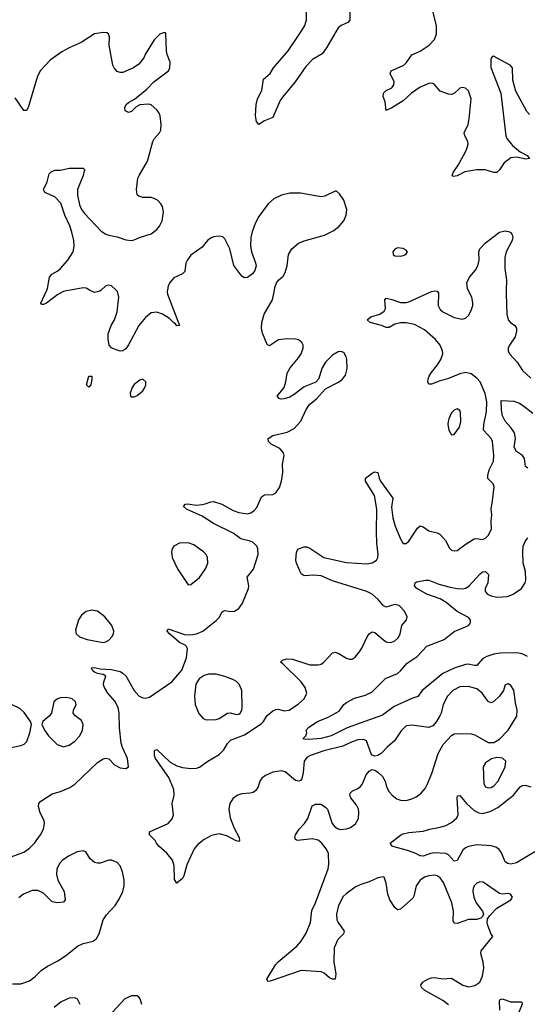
# Model space of a CAD drawing. Header units: inches. Extents: x 1550315 to 1685896, y 510706 to 640504.
# Tile 332 of 452: x 1612962 to 1616545, y 614952 to 621910. Entities that reach past the tile are written whole.
import ezdxf

# ---------------------------------------------------------------- set-up
doc = ezdxf.new("R2010")
doc.units = ezdxf.units.IN
doc.header["$MEASUREMENT"] = 0
doc.layers.add('B6611', color=7, linetype='Continuous')
doc.layers.add('B6612', color=7, linetype='Continuous')

msp = doc.modelspace()

# ---------------------------------------------------------------- linework, layer by layer
at = {"layer": 'B6611', "color": 5}
for points, elevation in [([(1612874.8, 615985.2), (1612990, 616027.2), (1613030, 616054.4), (1613065.1, 616090), (1613109.5, 616150), (1613129.7, 616190.3), (1613136.9, 616230), (1613133.3, 616250), (1613105.6, 616305.6), (1613095.1, 616350), (1613097, 616370), (1613110, 616387.3), (1613190, 616440.4), (1613250, 616456.4), (1613316.6, 616483.4), (1613350, 616508), (1613510, 616661.3), (1613550, 616686), (1613570, 616690.6), (1613590, 616686.8), (1613630, 616644), (1613670, 616624), (1613710, 616618), (1613728.9, 616631.1), (1613722, 616690), (1613686.6, 616766.6), (1613678, 616798), (1613665.7, 616905.7), (1613663.7, 617010), (1613657.4, 617050), (1613634.3, 617094.3), (1613583.5, 617150), (1613560.8, 617190), (1613554.2, 617210), (1613555.1, 617230), (1613569.2, 617270), (1613550, 617283.7), (1613510, 617289.7), (1613490, 617299.5), (1613476, 617310), (1613469, 617330), (1613488.1, 617331.9), (1613530, 617322.4), (1613610, 617317.1), (1613670, 617303.7), (1613690, 617292.2), (1613710, 617273.1), (1613770.8, 617170), (1613804.5, 617130), (1613830, 617117.1), (1613850, 617115.2), (1613878, 617122), (1614035.1, 617230), (1614106.2, 617313.8), (1614140, 617400), (1614145.7, 617465.7), (1614140.1, 617480.1), (1614130.7, 617490.7), (1614090, 617509.8), (1614070, 617524.5), (1614019.6, 617570), (1614002, 617590), (1614010, 617606), (1614125.9, 617565.9), (1614170, 617562.6), (1614210, 617569.1), (1614254, 617590), (1614350, 617664.4), (1614372, 617688), (1614390, 617724), (1614397.2, 617730), (1614410, 617735.8), (1614450, 617727.4), (1614477.2, 617730), (1614509.5, 617750), (1614533.7, 617786.3), (1614576.3, 617890), (1614579.7, 617910), (1614568, 617970), (1614611.9, 618028.1), (1614644.6, 618130), (1614644, 618170), (1614634.8, 618190), (1614610, 618214.5), (1614590, 618224), (1614522, 618242), (1614470, 618281.5), (1614329.5, 618350), (1614250, 618402), (1614139.3, 618450), (1614119, 618470), (1614132.9, 618487.1), (1614146, 618490), (1614210, 618480.3), (1614250, 618483.7), (1614272.3, 618487.7), (1614310, 618503.7), (1614330, 618506), (1614390, 618487.5), (1614470, 618440.7), (1614510, 618426.5), (1614570, 618418.5), (1614594.2, 618425.8), (1614618.2, 618441.8), (1614636.9, 618463.1), (1614670, 618538.4), (1614690, 618551.8), (1614750, 618555.3), (1614770, 618566.4), (1614796.6, 618603.4), (1614810.9, 618650), (1614819.8, 618710), (1614816.4, 618770), (1614827.9, 618830), (1614823.4, 618850), (1614799, 618879), (1614736.2, 618910), (1614718, 618930), (1614716, 618950), (1614748.6, 618971.4), (1614850, 618994.6), (1614898.4, 619021.6), (1614945.9, 619074.1), (1614983.9, 619156.1), (1615008.5, 619191.5), (1615058, 619230), (1615119.6, 619300.4), (1615211.8, 619348.2), (1615240.7, 619370), (1615262, 619398), (1615273.6, 619446.4), (1615272, 619510), (1615267.7, 619527.7), (1615250, 619557.6), (1615230, 619564.7), (1615210, 619562), (1615170, 619538.9), (1615120.3, 619490), (1615097.4, 619450), (1615070.4, 619369.6), (1615052.4, 619347.6), (1614970, 619316.4), (1614899.5, 619260.5), (1614870, 619242.6), (1614830, 619229.8), (1614808.7, 619228.7), (1614794, 619234), (1614779.3, 619250), (1614828.7, 619311.3), (1614841.1, 619350), (1614850, 619413.4), (1614871.1, 619450), (1614930, 619521.3), (1614948.3, 619550), (1614962.6, 619590), (1614963.6, 619610), (1614954.5, 619630), (1614930, 619647.3), (1614910, 619653.3), (1614850, 619655.6), (1614790, 619647), (1614726.3, 619606.3), (1614710, 619615.3), (1614676.1, 619696.1), (1614668.2, 619730), (1614671.5, 619771.5), (1614688.4, 619830), (1614746.3, 619930), (1614759.7, 620000)], 660), ([(1613321.3, 620000), (1613290, 619994.7), (1613270, 619989.7), (1613230, 619968.4), (1613150, 619907), (1613130, 619897.2), (1613118, 619898), (1613110, 619906), (1613153, 620000)], 660), ([(1613536.3, 620000), (1613527.5, 619992.5), (1613490, 619981.2), (1613454.2, 620000)], 660), ([(1614004.9, 620000), (1614003.1, 619990), (1614006.3, 619970), (1614090, 619748), (1614070, 619747.6), (1614061.6, 619761.6), (1614050, 619767.8), (1614019.4, 619799.4), (1613970, 619829.8), (1613930, 619843.1), (1613890, 619838), (1613850, 619806.6), (1613802.4, 619750), (1613730, 619611.6), (1613710, 619584.7), (1613690, 619569.6), (1613670, 619567.6), (1613623.3, 619583.3), (1613610, 619591.3), (1613594, 619610), (1613587, 619650), (1613587, 619690), (1613608, 619750), (1613630.9, 619790), (1613650, 619846), (1613661.2, 619950), (1613653.2, 619990), (1613642.1, 620000)], 660), ([(1615988.1, 614948.1), (1615950, 614979.1), (1615822.6, 615050), (1615798.9, 615070), (1615794.7, 615090), (1615811.5, 615110), (1615843.6, 615130), (1615870, 615139.7), (1615890, 615141.6), (1615950, 615131.1), (1616010, 615136.1), (1616090, 615088.3), (1616130, 615076.5), (1616175.8, 615084.2), (1616210, 615107.4), (1616229.9, 615150.1), (1616239.5, 615210), (1616234.6, 615250), (1616216.9, 615310), (1616220.5, 615330), (1616302, 615430), (1616290, 615448), (1616267.3, 615510), (1616262.9, 615530), (1616264.8, 615555.2), (1616280.4, 615579.6), (1616330, 615630.5), (1616428.7, 615690), (1616441.2, 615710), (1616428, 615730), (1616410, 615734.5), (1616370, 615729.3), (1616350, 615734.7), (1616234.9, 615814.9), (1616210, 615817.6), (1616190, 615807.6), (1616171.4, 615788.6), (1616163.2, 615770), (1616161.2, 615750), (1616168.5, 615710), (1616185.6, 615670), (1616228.5, 615610), (1616236.3, 615590), (1616228.6, 615571.4), (1616218.5, 615561.4), (1616190, 615551.1), (1616130, 615550.7), (1616050, 615523.8), (1616030, 615524.2), (1616022, 615542), (1616024.7, 615610), (1616012.7, 615670), (1615953.7, 615813.7), (1615930, 615845.8), (1615910, 615858.9), (1615890, 615863.7), (1615850, 615860.6), (1615820.3, 615850), (1615790, 615829.8), (1615759.8, 615790), (1615744.3, 615715.7), (1615737.7, 615702.3), (1615650, 615624.2), (1615630, 615620.5), (1615610, 615636.9), (1615575.3, 615690), (1615560.4, 615730), (1615548.2, 615808.2), (1615534, 615850), (1615530, 615853.2), (1615490, 615846.6), (1615430, 615816.9), (1615370, 615799.7), (1615330, 615780.8), (1615266.3, 615733.7), (1615246.2, 615713.8), (1615211.7, 615650), (1615197.5, 615590), (1615201.5, 615550), (1615210.3, 615530), (1615252.7, 615470), (1615247.3, 615450), (1615206.7, 615410), (1615182.4, 615350), (1615179.5, 615250), (1615192.7, 615167.3), (1615190, 615128.7), (1615170, 615129.2), (1615150, 615139.3), (1615111.2, 615171.2), (1615090, 615182), (1614950, 615191.8), (1614730, 615114.5), (1614714, 615114), (1614707.3, 615130), (1614767.6, 615230), (1614787.6, 615252.4), (1614917.8, 615362.2), (1614950, 615399.3), (1614984.2, 615455.8), (1615014.1, 615530), (1615024.6, 615615.4), (1615049.8, 615670), (1615139.8, 615910), (1615143.5, 615943.5), (1615141, 616021), (1615126, 616050), (1615092.9, 616092.9), (1615070, 616110.9), (1615030, 616120.3), (1614922, 616110), (1614910, 616117.2), (1614904.2, 616130), (1614909.7, 616150), (1614935.1, 616190), (1614971.6, 616230), (1614994.9, 616265.1), (1615026.5, 616353.5), (1615050, 616366), (1615090, 616366.4), (1615123.6, 616343.6), (1615134, 616330), (1615169, 616230), (1615186.9, 616206.9), (1615210, 616192.2), (1615230, 616187.8), (1615270, 616191.3), (1615298.2, 616201.8), (1615333.2, 616226.8), (1615354.9, 616265.1), (1615356.4, 616310), (1615352.9, 616330), (1615339.7, 616359.7), (1615299.6, 616410), (1615291.8, 616430), (1615295.6, 616444.4), (1615310, 616459.3), (1615350, 616477.6), (1615368.5, 616491.5), (1615381.6, 616510), (1615407, 616573), (1615430, 616599.1), (1615450, 616610.6), (1615470, 616605.5), (1615490, 616593), (1615522.8, 616562.8), (1615541.7, 616530), (1615551.6, 616490), (1615570, 616452.7), (1615590.4, 616430), (1615625.2, 616405.2), (1615650, 616395.2), (1615690, 616392.2), (1615730, 616403.2), (1615761.6, 616418.4), (1615796.9, 616443.1), (1615823.7, 616476.3), (1615844.1, 616515.9), (1615872.8, 616590), (1615916.2, 616723.8), (1615952.1, 616787.9), (1616010, 616850.5), (1616030, 616863.8), (1616050, 616866.7), (1616150, 616862.3), (1616175.9, 616855.9), (1616270, 616803), (1616310, 616801.6), (1616350, 616824.9), (1616410, 616888.9), (1616471.7, 616988.3), (1616475.1, 617030), (1616462, 617082), (1616451.1, 617171.1), (1616430, 617204), (1616410, 617216), (1616390, 617208.7), (1616377.1, 617170), (1616349, 617130), (1616310, 617092.6), (1616290, 617082.4), (1616270, 617091.3), (1616226, 617150), (1616190, 617180.4), (1616130, 617196.8), (1616070, 617196.4), (1616020.4, 617170), (1615982.6, 617130), (1615951.7, 617070), (1615938.5, 617010), (1615929.1, 616990), (1615904.7, 616950), (1615879.2, 616920.8), (1615850, 616908), (1615730, 616925.1), (1615690, 616920.5), (1615655.3, 616884.7), (1615607.1, 616812.9), (1615555.3, 616770), (1615514.6, 616725.4), (1615490, 616709.6), (1615470, 616705.6), (1615450, 616713.6), (1615442.4, 616722.4), (1615410, 616813), (1615390, 616824.4), (1615350, 616821.2), (1615310, 616807.8), (1615243.4, 616776.6), (1615110, 616742.5), (1615015.5, 616710), (1614990, 616695.6), (1614969.1, 616670), (1614962.7, 616590), (1614953.7, 616546.3), (1614945.3, 616534.7), (1614931.8, 616528.2), (1614910, 616534.3), (1614835.4, 616595.4), (1614810, 616602.4), (1614750, 616593.6), (1614697, 616570), (1614670.3, 616550), (1614656.1, 616530), (1614645.8, 616490), (1614630, 616462), (1614610, 616448.5), (1614590, 616443.5), (1614530, 616440.4), (1614502, 616430), (1614470, 616407.6), (1614444.9, 616370), (1614437.4, 616330), (1614446.5, 616270), (1614476.4, 616196.4), (1614510.4, 616130), (1614513.7, 616106.3), (1614510, 616102), (1614490, 616107), (1614423.5, 616143.5), (1614370, 616156.9), (1614315.5, 616144.5), (1614263.4, 616116.6), (1614218.7, 616081.3), (1614193.1, 616050), (1614141.8, 615938.2), (1614119.5, 615860.5), (1614110, 615842), (1614070, 615808.7), (1614054, 615834), (1614053.3, 615930), (1614039.6, 615970), (1614000.6, 616020.6), (1613944.5, 616070), (1613927, 616090), (1613917.2, 616110), (1613877.2, 616150), (1613879, 616170), (1614010, 616230.5), (1614037.7, 616262.3), (1614046.6, 616290), (1614037, 616370), (1614052.4, 616430), (1614049.8, 616470), (1614015.5, 616555.5), (1613921.5, 616690), (1613914.3, 616710), (1613913.2, 616746.8), (1613930, 616753), (1614024.3, 616664.3), (1614070, 616637.8), (1614110, 616626.2), (1614170, 616618.9), (1614210, 616621.2), (1614230, 616628), (1614289, 616671), (1614370, 616716.3), (1614403.4, 616750), (1614430, 616796), (1614450, 616817.6), (1614550, 616855.9), (1614666.8, 616933.2), (1614683.1, 616950), (1614710, 616991.8), (1614750, 617025.7), (1614770, 617036.4), (1614790, 617038.4), (1614830, 617025.7), (1614864, 617030), (1614930, 617075.3), (1614969.6, 617110), (1614989.6, 617150), (1614977.7, 617190), (1614949.7, 617230), (1614818.7, 617358.7), (1614802, 617370), (1614816, 617384), (1614847.7, 617392.3), (1614888.9, 617391.1), (1615010, 617352.2), (1615069.8, 617350.2), (1615090, 617356.5), (1615110, 617370.3), (1615170, 617436.4), (1615190, 617440.3), (1615210, 617433.7), (1615270, 617397.6), (1615290, 617390.4), (1615310, 617390.4), (1615330, 617404.9), (1615358.5, 617441.5), (1615377.6, 617470), (1615416.1, 617550), (1615430, 617570.3), (1615450, 617583.6), (1615470, 617580.3), (1615530, 617526.9), (1615550, 617514.7), (1615570, 617509.2), (1615590, 617511.3), (1615610, 617520.3), (1615636.1, 617543.9), (1615647.4, 617570), (1615660.5, 617630), (1615693.2, 617670), (1615698, 617690), (1615677.6, 617730), (1615640.9, 617770), (1615610, 617778.3), (1615550, 617758.7), (1615530, 617767), (1615495.8, 617810), (1615451.3, 617850), (1615411.6, 617870), (1615170, 617944.3), (1615090, 617980.6), (1615035.2, 617984.8), (1614970, 617979.3), (1614950, 617994), (1614916, 618070), (1614912.3, 618090), (1614916, 618144), (1614921.5, 618158.5), (1614930, 618170.8), (1614970, 618184.9), (1614990, 618184.9), (1615010, 618176.3), (1615109.4, 618109.4), (1615270, 618073.2), (1615414.7, 618065.3), (1615450, 618071.4), (1615479.7, 618090), (1615489.8, 618110), (1615492.6, 618130), (1615483.2, 618210), (1615480.2, 618290), (1615484.1, 618450), (1615466.6, 618546.6), (1615404, 618650), (1615402, 618670), (1615450, 618704.9), (1615470, 618714), (1615490, 618711.3), (1615498.7, 618670), (1615509, 618649), (1615597, 618530), (1615585.7, 618465.7), (1615595.7, 618390), (1615613.5, 618330), (1615650, 618240.5), (1615670, 618207.7), (1615690, 618208.2), (1615710, 618225.3), (1615770, 618317.1), (1615790, 618333.4), (1615810, 618326.3), (1615850, 618299.2), (1615910, 618283.2), (1615930, 618271.5), (1615967, 618230), (1615995.1, 618175.1), (1616010, 618161.6), (1616030, 618156.4), (1616050, 618158.4), (1616112.8, 618207.2), (1616170, 618241.8), (1616190, 618244.4), (1616230, 618237.6), (1616250, 618246), (1616270, 618265.5), (1616293, 618310), (1616289.7, 618369.7), (1616294.3, 618410), (1616289.8, 618450), (1616301, 618510), (1616310.7, 618610), (1616305.1, 618630), (1616267.6, 618667.6), (1616266.6, 618690), (1616277.3, 618730), (1616307.4, 618790), (1616308.7, 618830), (1616299.3, 618930), (1616289.8, 618950), (1616237.2, 619010), (1616238.3, 619050), (1616257.6, 619142.4), (1616258.7, 619210), (1616247.8, 619267.8), (1616212.2, 619350), (1616190, 619376.2), (1616150, 619407.1), (1616110, 619417.4), (1616070, 619408.7), (1615990, 619373.5), (1615924.3, 619355.7), (1615870, 619334), (1615850, 619334), (1615842.9, 619350), (1615844.7, 619370), (1615853, 619390), (1615865.9, 619414.1), (1615912.6, 619470), (1615936, 619510), (1615949.7, 619550), (1615946.6, 619570), (1615929.8, 619610), (1615896.8, 619650), (1615819, 619719), (1615750, 619756.4), (1615690, 619768.8), (1615651.3, 619768.7), (1615610, 619757.4), (1615570, 619734.5), (1615550, 619734.5), (1615515.3, 619750), (1615435.3, 619770), (1615414, 619790), (1615442, 619810), (1615504, 619830), (1615534, 619850), (1615545.2, 619870), (1615539.3, 619930), (1615550, 619942.8), (1615590, 619933.7), (1615650, 619912), (1615690, 619912.2), (1615710, 619916.4), (1615868.7, 619990), (1615890, 619994.8), (1615910, 619991), (1615917.5, 619977.5), (1615915.5, 619890), (1615930, 619862), (1615950, 619846.4), (1616030, 619806.3), (1616085.8, 619794.2), (1616110, 619800.5), (1616130, 619819.1), (1616150, 619854), (1616161.1, 619890), (1616162, 619910), (1616154.7, 619950), (1616128.2, 620000)], 640), ([(1616397.5, 620000), (1616396.5, 619970), (1616402, 619830), (1616410.4, 619790), (1616426, 619770), (1616457.1, 619750), (1616468.7, 619730), (1616470.2, 619710.2), (1616459.7, 619670), (1616419.6, 619610), (1616411.5, 619590), (1616411.6, 619570), (1616420.9, 619550), (1616474.9, 619490), (1616511.7, 619430), (1616570, 619376.5)], 640), ([(1616550, 618740.9), (1616532, 618752), (1616524.7, 618810), (1616511.5, 618830), (1616470, 618859.3), (1616453.9, 618890), (1616461.6, 618950), (1616454.2, 618990), (1616429.4, 619029.4), (1616390, 619072.4), (1616370.8, 619110), (1616362.9, 619150), (1616360.4, 619219.6), (1616450, 619215.5), (1616490, 619199.5), (1616530, 619172.8), (1616583.8, 619130)], 620), ([(1616547.1, 617410), (1616510, 617428.4), (1616470, 617435.2), (1616353.2, 617433.2), (1616310, 617425.9), (1616260.9, 617410), (1616230, 617393.1), (1616190, 617346.6), (1616170, 617346), (1616130, 617355), (1616110, 617352.9), (1616030, 617326.7), (1615950, 617290.4), (1615802.3, 617170), (1615772.9, 617127.1), (1615730, 617113.7), (1615604.5, 617055.5), (1615523.9, 616996.1), (1615273.9, 616906.1), (1615160.3, 616850), (1615090.7, 616830), (1615002.6, 616822.6), (1614964.7, 616824.7), (1614962, 616830), (1614982, 616850), (1614988.7, 616870), (1614984, 616890), (1615004, 616910), (1615064.5, 616950), (1615139.7, 616980.3), (1615216.2, 617023.8), (1615250, 617070.6), (1615270, 617085.5), (1615325.2, 617114.8), (1615403.1, 617136.9), (1615450, 617161.3), (1615545.5, 617254.5), (1615630, 617290.2), (1615651.2, 617308.8), (1615696.7, 617363.3), (1615768.9, 617411.1), (1615837.3, 617482.7), (1615959.7, 617530), (1616030, 617586.7), (1616110, 617619.2), (1616129.6, 617630), (1616138.7, 617641.3), (1616144.8, 617650), (1616144.8, 617670), (1616130, 617685.7), (1616050, 617726.8), (1615972.4, 617792.4), (1615930, 617816.4), (1615836.2, 617850), (1615764.5, 617890), (1615749.5, 617910.5), (1615753.2, 617930), (1615763.5, 617936.5), (1615830, 617950.3), (1615850, 617948.4), (1615921.8, 617921.8), (1616000.2, 617900.2), (1616050, 617890.1), (1616090, 617888.4), (1616110, 617893.1), (1616133.7, 617906.3), (1616210, 617992), (1616230, 618008.4), (1616250, 618011.7), (1616271.8, 617990), (1616265.8, 617930), (1616249.2, 617890), (1616249.2, 617870), (1616265.7, 617850), (1616290, 617837.5), (1616330, 617828.8), (1616406.6, 617833.4), (1616445.6, 617850), (1616503.5, 617890), (1616529.8, 617930), (1616534.5, 617950), (1616533.7, 618010), (1616516.8, 618070), (1616513.7, 618150), (1616516.8, 618190), (1616530, 618222), (1616550, 618247.9)], 620), ([(1616599, 616030), (1616470, 615950.6), (1616430, 615942.3), (1616407, 615947), (1616390, 615959.1), (1616363.3, 616023.3), (1616346.8, 616046.8), (1616322.6, 616062.6), (1616291.4, 616071.4), (1616190, 616078), (1616130, 616068.2), (1616110, 616058.9), (1616090, 616041), (1616050, 615967.3), (1616030, 615963.6), (1615990, 616008.6), (1615970, 616017.8), (1615890, 616022.7), (1615861.5, 616018.5), (1615810, 615999.1), (1615790, 616000.5), (1615758.3, 616018.3), (1615699.7, 616039.7), (1615604.5, 616064.5), (1615592.3, 616070), (1615577.2, 616090), (1615650, 616147.7), (1615670, 616157), (1615710, 616166), (1615810, 616175.5), (1615857.2, 616190), (1615930, 616203.9), (1615970, 616216.6), (1616010, 616237), (1616048.9, 616270), (1616058.4, 616290), (1616049.8, 616410.2), (1616053.6, 616426.4), (1616070, 616428), (1616116, 616370), (1616170, 616322.5), (1616204.2, 616304.2), (1616230, 616301.5), (1616284.5, 616315.5), (1616336.9, 616343.1), (1616449.2, 616430.8), (1616495.1, 616490), (1616510, 616498), (1616530, 616499.5), (1616570, 616488.4)], 620), ([(1612910, 615096), (1612970, 615096), (1613030, 615117.3), (1613070, 615147.3), (1613113.2, 615190), (1613158.6, 615221.4), (1613230, 615258.4), (1613285.9, 615294.1), (1613370, 615362), (1613410, 615380.7), (1613481.5, 615398.5), (1613503.9, 615416.1), (1613522.9, 615450), (1613551.3, 615550), (1613575.7, 615584.3), (1613636, 615650), (1613664.1, 615695.9), (1613688.7, 615750), (1613698.5, 615790), (1613699.1, 615830), (1613688.5, 615888.5), (1613672, 615930), (1613650, 615954), (1613610, 615971.6), (1613590, 615969.6), (1613530, 615949.7), (1613510, 615948.6), (1613490, 615954.8), (1613460, 615980), (1613429.8, 616029.8), (1613410, 616035.5), (1613368.2, 616030), (1613310, 616002.2), (1613264.6, 615970), (1613244.9, 615950), (1613224.9, 615910), (1613221.1, 615870), (1613230.3, 615830.3), (1613275.5, 615750), (1613282.8, 615690), (1613270, 615674), (1613230.6, 615669.4), (1613190, 615677.2), (1613130, 615738), (1613090, 615755.1), (1613050, 615757), (1612987.7, 615730), (1612955.8, 615704.2)], 660), ([(1613389.6, 614950), (1613370, 614989.3), (1613350, 614997.4), (1613310, 614994.5), (1613255.5, 614970), (1613205.5, 614930)], 660), ([(1613822.9, 614950), (1613811.7, 614991.7), (1613803.2, 615003.2), (1613790, 615012.7), (1613752.1, 615012.1), (1613704.9, 614990), (1613590, 614867.3)], 660), ([(1616350.6, 614910), (1616350, 614976), (1616354.9, 614985.1), (1616368.7, 614990), (1616430, 614970.1), (1616501, 614970), (1616506.6, 614966.6), (1616510, 614952), (1616483.7, 614890)], 620)]:
    msp.add_lwpolyline(points, dxfattribs=dict(at, elevation=elevation))
for points, elevation in [([(1613450, 619314), (1613434, 619330), (1613449.3, 619390.7), (1613470, 619392), (1613470.8, 619370), (1613462.8, 619330)], 660), ([(1613830, 619369), (1613810, 619362.7), (1613790, 619349.3), (1613770, 619332), (1613756.3, 619310), (1613742.8, 619270), (1613744.7, 619250), (1613750, 619244.7), (1613770, 619246), (1613790, 619254.8), (1613830, 619287.3), (1613846, 619310), (1613852.7, 619330), (1613852.7, 619350)], 680), ([(1616050, 619159.5), (1616030, 619151.8), (1616010, 619132.3), (1615990.4, 619090), (1615986.4, 619070), (1615984.4, 619050), (1615990.6, 619010), (1616010, 618976), (1616030, 618978.8), (1616066.3, 619030), (1616076.8, 619070), (1616074.8, 619134.8), (1616069.5, 619149.5)], 660), ([(1614150, 618212.3), (1614090, 618211.6), (1614050.8, 618190), (1614037.3, 618170), (1614034, 618150), (1614037.3, 618110), (1614077, 618030), (1614150, 617916), (1614170, 617918.8), (1614230, 617968.4), (1614274, 618030), (1614291.1, 618070), (1614288.2, 618110), (1614278.3, 618130), (1614260.5, 618150), (1614190, 618198)], 680), ([(1613470, 617738), (1613430, 617727.6), (1613398, 617702), (1613377.6, 617670), (1613355.9, 617595.9), (1613360.5, 617570), (1613384, 617550), (1613439.1, 617530), (1613550, 617508.2), (1613570, 617512.9), (1613590, 617524.9), (1613612.6, 617550), (1613623.5, 617570), (1613626.6, 617590), (1613611.1, 617630), (1613562.6, 617690), (1613510, 617729.7)], 680), ([(1614350, 617286.2), (1614293.8, 617286.2), (1614264.2, 617275.8), (1614227.9, 617252.1), (1614204.8, 617215.2), (1614196, 617130), (1614201.7, 617070), (1614226, 617006), (1614253.7, 616973.7), (1614270, 616964.9), (1614290, 616961.6), (1614350, 616964.7), (1614370, 616972.6), (1614430, 617010.3), (1614450, 617011.6), (1614490, 617000.3), (1614510, 617002), (1614518.7, 617010), (1614529.7, 617030), (1614531.7, 617050), (1614529.7, 617170), (1614513.6, 617210), (1614492.5, 617232.5), (1614466.7, 617246.7), (1614410, 617269.7)], 660), ([(1612850, 617075.6), (1612810, 617074.5), (1612750, 617041.1), (1612715.1, 617004.9), (1612657.3, 616890), (1612634, 616810), (1612630.5, 616770.5), (1612647.3, 616730), (1612670, 616713.4), (1612710, 616701.3), (1612750, 616702.4), (1612843.8, 616756.2), (1612970, 616780.5), (1612993.2, 616790), (1613012.3, 616810), (1613032.7, 616870), (1613045.2, 616930), (1613039, 616950), (1612993.1, 617013.1), (1612962.9, 617042.9), (1612907.6, 617067.6)], 680), ([(1613290, 617119.7), (1613250, 617117.2), (1613227.7, 617110), (1613203, 617090), (1613186, 617010), (1613170, 616988.7), (1613124.7, 616950), (1613118, 616930), (1613136, 616890), (1613166, 616850), (1613227.3, 616787.3), (1613270, 616770.4), (1613310, 616783.6), (1613350, 616811.8), (1613385.1, 616850), (1613404, 616890), (1613409.6, 616930), (1613398, 616958), (1613353.2, 616990), (1613339.3, 617010), (1613341.2, 617030), (1613361.2, 617070), (1613356, 617090), (1613333.2, 617110), (1613316.2, 617116.2)], 680), ([(1616330, 616697), (1616293, 616687), (1616250, 616659.3), (1616233, 616630), (1616237.6, 616510), (1616250.8, 616490), (1616270, 616481.3), (1616290, 616484.2), (1616310, 616496.5), (1616339.2, 616530), (1616389.7, 616630), (1616393.3, 616670), (1616370, 616691.8)], 640)]:
    msp.add_lwpolyline(points, close=True, dxfattribs=dict(at, elevation=elevation))
at = {"layer": 'B6612', "color": 5}
for points, elevation in [([(1615292, 621970), (1615293.7, 621906.3), (1615278.8, 621890), (1615230.3, 621869.7), (1615210, 621852), (1615127.8, 621712.2), (1615097.1, 621670), (1615030, 621629.7), (1614980.9, 621579.1), (1614907.7, 621470), (1614816.5, 621363.5), (1614801.6, 621338.4), (1614750, 621219), (1614690, 621195.3), (1614650, 621168.7), (1614634, 621190), (1614627.3, 621230), (1614632, 621312), (1614641.3, 621350), (1614672.3, 621410), (1614682.7, 621490), (1614729.7, 621530.3), (1614754.5, 621570), (1614857, 621690), (1614950, 621826.4), (1614973.8, 621870), (1614986.2, 621910), (1614985.1, 622010)], 640), ([(1616560.6, 621240.6), (1616541.1, 621261.1), (1616465.1, 621405.1), (1616443.8, 621483.8), (1616442, 621570), (1616425.2, 621590), (1616307.7, 621652.3), (1616295.3, 621644.7), (1616287.3, 621630), (1616288.3, 621571.7), (1616359.3, 621390), (1616393.1, 621090), (1616401.1, 621070), (1616440.3, 621020.3), (1616495.2, 620975.3), (1616544.7, 620950), (1616562, 620930), (1616535.2, 620924.8), (1616470, 620938.4), (1616430, 620934.5), (1616381.6, 620898.4), (1616350, 620849.3), (1616330, 620829.4), (1616310, 620829.5), (1616248.3, 620848.3), (1616190, 620849.7), (1616105.2, 620834.8), (1616050, 620806.9), (1616022, 620802), (1616014, 620810), (1616022.9, 620830), (1616058.5, 620881.5), (1616096.2, 620950), (1616116.2, 620990), (1616127.3, 621030), (1616125.1, 621050), (1616103.7, 621090), (1616099.5, 621110), (1616127.3, 621170), (1616135.6, 621210), (1616148.4, 621350), (1616130, 621407), (1616110, 621425.6), (1616088.6, 621431.4), (1616070, 621426), (1616030, 621389.5), (1616010, 621382.4), (1615990, 621384.2), (1615930, 621404.5), (1615890, 621452.7), (1615878.7, 621458.7), (1615870, 621462), (1615850, 621458.4), (1615790, 621432.6), (1615727.2, 621390), (1615670, 621336.9), (1615590, 621286.9), (1615550, 621269.2), (1615541.7, 621330), (1615527.7, 621367.7), (1615529.7, 621390), (1615539.1, 621400.9), (1615550, 621410.4), (1615590, 621428.2), (1615603.7, 621450), (1615606, 621470), (1615578, 621530), (1615585.2, 621550), (1615672.7, 621590), (1615692.3, 621607.7), (1615730, 621662.4), (1615790, 621687.6), (1615852.8, 621730), (1615889.8, 621770), (1615903.8, 621810), (1615905.1, 621870), (1615877.4, 621970)], 640), ([(1613153, 620000), (1613157.6, 620010), (1613172.3, 620090), (1613188.2, 620111.8), (1613230, 620135.3), (1613250, 620152), (1613302, 620210), (1613339.7, 620270), (1613346.6, 620310), (1613344, 620350), (1613329.8, 620409.8), (1613314.6, 620454.6), (1613279.6, 620530), (1613252.7, 620612.7), (1613210, 620659), (1613138, 620690), (1613128.7, 620710), (1613155.5, 620764.5), (1613170, 620822), (1613184.1, 620835.9), (1613210, 620847.3), (1613250, 620847.7), (1613310, 620860.7), (1613410, 620862), (1613422, 620850), (1613416.9, 620843.1), (1613410.6, 620810), (1613370.4, 620709.6), (1613368.8, 620670), (1613382.8, 620602.8), (1613397, 620570), (1613420, 620540), (1613536.7, 620416.7), (1613570, 620395.5), (1613590, 620388.2), (1613650, 620376), (1613710, 620355.6), (1613750, 620350.3), (1613770, 620353.7), (1613808.7, 620371.3), (1613890, 620397.8), (1613930, 620427.1), (1613949.8, 620450), (1613967.4, 620490), (1613976, 620550), (1613969.7, 620590), (1613958.7, 620610), (1613934.8, 620634.8), (1613910, 620646.6), (1613890, 620653), (1613830, 620654), (1613802, 620662), (1613792, 620672), (1613786, 620710), (1613796.9, 620790), (1613804.2, 620810), (1613864.2, 620910), (1613900.7, 621050), (1613911.4, 621068.6), (1613949.4, 621110), (1613958.4, 621130), (1613960.7, 621170), (1613953.6, 621230), (1613946.6, 621250), (1613930, 621272.7), (1613890, 621309), (1613874.5, 621314.5), (1613810, 621309.5), (1613784.4, 621295.6), (1613750, 621261.2), (1613730, 621254), (1613706.3, 621266.3), (1613704, 621290), (1613714, 621310), (1613730, 621326), (1613772.1, 621347.9), (1613859.6, 621420.4), (1613909.6, 621470.4), (1614011.8, 621550), (1614021.6, 621570), (1614025.1, 621610), (1614003.2, 621663.2), (1613997.2, 621690), (1613993.2, 621813.2), (1613990, 621818), (1613976.4, 621816.4), (1613950, 621808), (1613910, 621768), (1613850.8, 621670), (1613838.8, 621641.2), (1613803.4, 621596.6), (1613764.7, 621570), (1613690, 621537.2), (1613670, 621536), (1613650, 621545.2), (1613629.2, 621570), (1613619.3, 621590), (1613592.7, 621730), (1613596, 621790), (1613589.3, 621809.3), (1613577, 621817), (1613550, 621819.3), (1613490, 621809.3), (1613396, 621750), (1613310, 621712.3), (1613258, 621682), (1613176.7, 621623.3), (1613108.6, 621551.4), (1613088.5, 621511.5), (1613021, 621290), (1613010, 621268), (1612990, 621268.7), (1612930, 621358)], 660), ([(1614759.7, 620000), (1614763, 620017), (1614775.1, 620050), (1614789.6, 620070.4), (1614821.5, 620098.5), (1614836.6, 620123.4), (1614849.4, 620170.6), (1614860.7, 620250), (1614882.9, 620290), (1614929.4, 620330), (1614970, 620348.5), (1615113.1, 620386.9), (1615180.6, 620419.4), (1615217, 620450), (1615249.5, 620490), (1615267.3, 620530), (1615271.6, 620570), (1615250, 620635.3), (1615220.4, 620680.4), (1615198, 620698), (1615190, 620698), (1615116.4, 620663.6), (1615090, 620659.5), (1614943.9, 620683.9), (1614870, 620685.4), (1614810, 620671.1), (1614755.8, 620644.2), (1614715.3, 620610), (1614650, 620518.7), (1614624.2, 620470), (1614603.9, 620410), (1614594.7, 620370), (1614590.3, 620310), (1614598.7, 620270), (1614627.1, 620192.9), (1614630.7, 620170), (1614622.5, 620137.5), (1614605.8, 620114.2), (1614570, 620089.3), (1614550, 620086), (1614530, 620097.2), (1614473.3, 620173.3), (1614444.2, 620290), (1614410, 620362.7), (1614395.2, 620375.2), (1614370, 620381.3), (1614330, 620375.8), (1614312.4, 620367.6), (1614288.7, 620350), (1614250, 620302.4), (1614170, 620247), (1614145.7, 620214.3), (1614135.3, 620190), (1614128, 620130), (1614110, 620114), (1614050, 620085.1), (1614024.2, 620055.8), (1614010.4, 620030), (1614004.9, 620000)], 660), ([(1616128.2, 620000), (1616122.9, 620010), (1616119.5, 620050), (1616137, 620090), (1616178.8, 620141.2), (1616196.2, 620170), (1616205.1, 620210), (1616202.9, 620270), (1616209.4, 620290), (1616250, 620333.4), (1616350, 620408), (1616390, 620419.1), (1616413.7, 620413.7), (1616430, 620406), (1616439.1, 620390), (1616443, 620370), (1616438.4, 620350), (1616397, 620270), (1616386.3, 620230), (1616387.6, 620152.4), (1616399.7, 620070), (1616397.5, 620000)], 640), ([(1613454.2, 620000), (1613430, 620012.7), (1613410, 620015.1), (1613321.3, 620000)], 660), ([(1613642.1, 620000), (1613610, 620029), (1613590, 620033.2), (1613570, 620029), (1613536.3, 620000)], 660)]:
    msp.add_lwpolyline(points, dxfattribs=dict(at, elevation=elevation))
at = {"layer": 'B6612', "color": 5, "elevation": 660}
msp.add_lwpolyline([(1615630, 620299), (1615610, 620288.7), (1615596, 620270), (1615598, 620250), (1615610, 620241), (1615650, 620238.8), (1615670, 620242.8), (1615688, 620250), (1615699, 620270), (1615690, 620282), (1615670, 620294)], close=True, dxfattribs=at)

doc.saveas('drawing.dxf')
